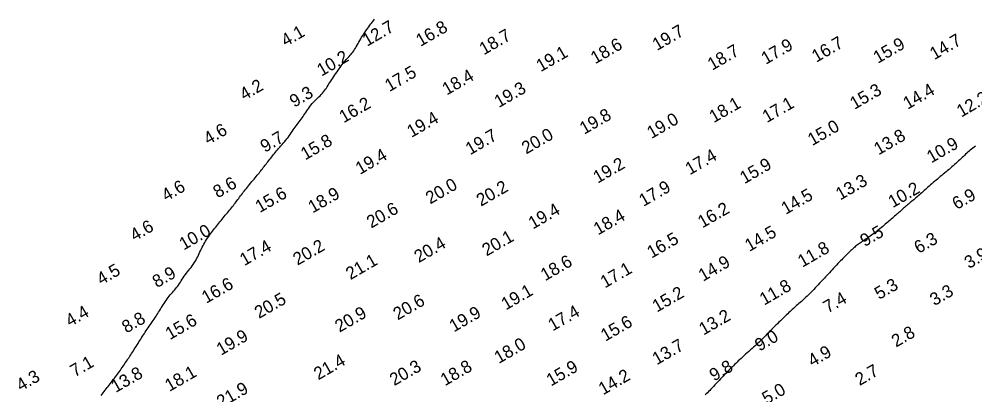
# Model space of a CAD drawing. Extents: x 3024098 to 3056816, y 418252 to 509144.
# Drawn here: x 3027370.8 to 3027750.9, y 424529.9 to 424679.2 of the extents above; entities that cross this region are included whole.
import ezdxf

# ---------------------------------------------------------------- set-up
doc = ezdxf.new("R2010")
doc.units = 0
doc.layers.add('V-CHAN-CONT-EL10', color=7, linetype='Continuous')
doc.layers.add('V-TOPO-SOUN-0911', color=7, linetype='Continuous')

msp = doc.modelspace()

# ---------------------------------------------------------------- linework, layer by layer
at = {"layer": 'V-CHAN-CONT-EL10'}
for points in [[(3027403.46, 424529.66), (3027403.85, 424530.21), (3027404.23, 424530.74), (3027404.62, 424531.26), (3027405.01, 424531.78), (3027405.41, 424532.29), (3027405.8, 424532.8), (3027406.2, 424533.31), (3027406.61, 424533.83), (3027407.02, 424534.36), (3027407.43, 424534.9), (3027407.85, 424535.44), (3027408.26, 424535.98), (3027408.68, 424536.54), (3027409.09, 424537.09), (3027409.5, 424537.64), (3027409.9, 424538.18), (3027410.29, 424538.73), (3027410.68, 424539.26), (3027411.07, 424539.79), (3027411.44, 424540.32), (3027411.81, 424540.84), (3027412.17, 424541.35), (3027412.52, 424541.86), (3027412.87, 424542.36), (3027413.21, 424542.86), (3027413.54, 424543.35), (3027413.87, 424543.83), (3027414.2, 424544.32), (3027414.53, 424544.82), (3027414.86, 424545.32), (3027415.2, 424545.84), (3027415.54, 424546.37), (3027415.89, 424546.91), (3027416.25, 424547.47), (3027416.61, 424548.04), (3027416.98, 424548.62), (3027417.35, 424549.2), (3027417.71, 424549.79), (3027418.08, 424550.37), (3027418.44, 424550.95), (3027418.8, 424551.52), (3027419.16, 424552.08), (3027419.52, 424552.64), (3027419.87, 424553.2), (3027420.23, 424553.76), (3027420.6, 424554.31), (3027420.97, 424554.87), (3027421.35, 424555.44), (3027421.74, 424556.01), (3027422.13, 424556.59), (3027422.54, 424557.17), (3027422.94, 424557.75), (3027423.34, 424558.33), (3027423.74, 424558.91), (3027424.13, 424559.48), (3027424.51, 424560.05), (3027424.88, 424560.61), (3027425.24, 424561.16), (3027425.59, 424561.71), (3027425.94, 424562.26), (3027426.29, 424562.81), (3027426.63, 424563.37), (3027426.98, 424563.93), (3027427.34, 424564.51), (3027427.71, 424565.09), (3027428.08, 424565.68), (3027428.47, 424566.27), (3027428.86, 424566.86), (3027429.26, 424567.44), (3027429.66, 424568.02), (3027430.08, 424568.57), (3027430.49, 424569.11), (3027430.91, 424569.62), (3027431.33, 424570.12), (3027431.75, 424570.6), (3027432.17, 424571.07), (3027432.59, 424571.55), (3027433, 424572.03), (3027433.4, 424572.53), (3027433.79, 424573.04), (3027434.18, 424573.57), (3027434.55, 424574.13), (3027434.92, 424574.7), (3027435.29, 424575.28), (3027435.67, 424575.88), (3027436.06, 424576.47), (3027436.46, 424577.07), (3027436.88, 424577.67), (3027437.32, 424578.25), (3027437.77, 424578.84), (3027438.23, 424579.42), (3027438.7, 424580), (3027439.16, 424580.58), (3027439.61, 424581.16), (3027440.04, 424581.76), (3027440.44, 424582.35), (3027440.82, 424582.96), (3027441.17, 424583.58), (3027441.5, 424584.2), (3027441.81, 424584.83), (3027442.11, 424585.46), (3027442.41, 424586.1), (3027442.7, 424586.73), (3027443, 424587.36), (3027443.31, 424587.98), (3027443.62, 424588.6), (3027443.95, 424589.22), (3027444.29, 424589.83), (3027444.63, 424590.43), (3027444.98, 424591.03), (3027445.35, 424591.62), (3027445.72, 424592.2), (3027446.11, 424592.77), (3027446.5, 424593.33), (3027446.9, 424593.89), (3027447.31, 424594.43), (3027447.72, 424594.98), (3027448.14, 424595.52), (3027448.56, 424596.05), (3027448.98, 424596.59), (3027449.4, 424597.12), (3027449.83, 424597.65), (3027450.25, 424598.18), (3027450.68, 424598.71), (3027451.1, 424599.23), (3027451.53, 424599.75), (3027451.96, 424600.27), (3027452.38, 424600.78), (3027452.8, 424601.29), (3027453.22, 424601.79), (3027453.64, 424602.29), (3027454.06, 424602.79), (3027454.46, 424603.28), (3027454.86, 424603.76), (3027455.25, 424604.24), (3027455.64, 424604.72), (3027456.01, 424605.19), (3027456.37, 424605.66), (3027456.72, 424606.12), (3027457.08, 424606.59), (3027457.42, 424607.05), (3027457.77, 424607.52), (3027458.12, 424607.99), (3027458.47, 424608.46), (3027458.83, 424608.94), (3027459.19, 424609.43), (3027459.57, 424609.92), (3027459.95, 424610.42), (3027460.34, 424610.92), (3027460.74, 424611.44), (3027461.16, 424611.96), (3027461.58, 424612.48), (3027462.02, 424613.02), (3027462.47, 424613.56), (3027462.92, 424614.1), (3027463.38, 424614.64), (3027463.83, 424615.17), (3027464.27, 424615.68), (3027464.69, 424616.19), (3027465.1, 424616.68), (3027465.49, 424617.15), (3027465.86, 424617.6), (3027466.21, 424618.04), (3027466.56, 424618.47), (3027466.89, 424618.9), (3027467.23, 424619.32), (3027467.57, 424619.76), (3027467.91, 424620.2), (3027468.26, 424620.65), (3027468.62, 424621.12), (3027468.99, 424621.59), (3027469.37, 424622.07), (3027469.74, 424622.56), (3027470.12, 424623.04), (3027470.5, 424623.52), (3027470.88, 424624), (3027471.25, 424624.48), (3027471.63, 424624.95), (3027472, 424625.41), (3027472.38, 424625.88), (3027472.77, 424626.36), (3027473.17, 424626.83), (3027473.58, 424627.32), (3027474.01, 424627.82), (3027474.46, 424628.33), (3027474.92, 424628.85), (3027475.39, 424629.39), (3027475.87, 424629.93), (3027476.34, 424630.49), (3027476.81, 424631.06), (3027477.28, 424631.63), (3027477.73, 424632.22), (3027478.17, 424632.81), (3027478.59, 424633.4), (3027479, 424633.99), (3027479.4, 424634.59), (3027479.8, 424635.17), (3027480.19, 424635.75), (3027480.58, 424636.31), (3027480.96, 424636.86), (3027481.35, 424637.39), (3027481.75, 424637.91), (3027482.14, 424638.42), (3027482.53, 424638.92), (3027482.92, 424639.42), (3027483.31, 424639.93), (3027483.7, 424640.46), (3027484.08, 424640.99), (3027484.46, 424641.55), (3027484.83, 424642.12), (3027485.22, 424642.7), (3027485.6, 424643.29), (3027486.01, 424643.88), (3027486.43, 424644.47), (3027486.87, 424645.05), (3027487.33, 424645.62), (3027487.83, 424646.18), (3027488.35, 424646.72), (3027488.88, 424647.24), (3027489.42, 424647.76), (3027489.95, 424648.27), (3027490.47, 424648.78), (3027490.97, 424649.28), (3027491.44, 424649.78), (3027491.86, 424650.29), (3027492.26, 424650.8), (3027492.63, 424651.31), (3027492.99, 424651.83), (3027493.33, 424652.36), (3027493.67, 424652.9), (3027494.02, 424653.45), (3027494.38, 424654.02), (3027494.75, 424654.6), (3027495.14, 424655.2), (3027495.55, 424655.8), (3027495.96, 424656.42), (3027496.38, 424657.03), (3027496.81, 424657.64), (3027497.23, 424658.25), (3027497.66, 424658.86), (3027498.07, 424659.45), (3027498.48, 424660.03), (3027498.89, 424660.59), (3027499.3, 424661.14), (3027499.69, 424661.67), (3027500.09, 424662.18), (3027500.49, 424662.67), (3027500.88, 424663.13), (3027501.27, 424663.57), (3027501.66, 424663.99), (3027502.04, 424664.4), (3027502.42, 424664.82), (3027502.79, 424665.23), (3027503.16, 424665.66), (3027503.53, 424666.11), (3027503.88, 424666.6), (3027504.23, 424667.12), (3027504.56, 424667.67), (3027504.9, 424668.25), (3027505.24, 424668.85), (3027505.58, 424669.47), (3027505.92, 424670.1), (3027506.28, 424670.74), (3027506.64, 424671.38), (3027507.02, 424672.01), (3027507.42, 424672.64), (3027507.82, 424673.26), (3027508.23, 424673.88), (3027508.64, 424674.48), (3027509.05, 424675.07), (3027509.46, 424675.64), (3027509.86, 424676.2), (3027510.26, 424676.74), (3027510.65, 424677.26), (3027511.04, 424677.77), (3027511.42, 424678.27), (3027511.8, 424678.76), (3027512.18, 424679.24)], [(3027751.12, 424628.79), (3027750.58, 424628.37), (3027750.06, 424627.95), (3027749.54, 424627.54), (3027749.05, 424627.12), (3027748.57, 424626.72), (3027748.11, 424626.31), (3027747.65, 424625.91), (3027747.2, 424625.5), (3027746.75, 424625.08), (3027746.3, 424624.66), (3027745.83, 424624.23), (3027745.36, 424623.78), (3027744.87, 424623.32), (3027744.38, 424622.86), (3027743.87, 424622.39), (3027743.35, 424621.91), (3027742.81, 424621.42), (3027742.27, 424620.94), (3027741.72, 424620.46), (3027741.16, 424619.97), (3027740.59, 424619.49), (3027740.01, 424619.01), (3027739.43, 424618.53), (3027738.84, 424618.05), (3027738.26, 424617.58), (3027737.68, 424617.1), (3027737.1, 424616.63), (3027736.53, 424616.15), (3027735.96, 424615.68), (3027735.41, 424615.21), (3027734.85, 424614.74), (3027734.31, 424614.27), (3027733.77, 424613.81), (3027733.24, 424613.34), (3027732.71, 424612.88), (3027732.2, 424612.42), (3027731.69, 424611.96), (3027731.18, 424611.51), (3027730.69, 424611.06), (3027730.2, 424610.62), (3027729.72, 424610.19), (3027729.24, 424609.77), (3027728.78, 424609.36), (3027728.32, 424608.96), (3027727.87, 424608.58), (3027727.42, 424608.2), (3027726.98, 424607.83), (3027726.55, 424607.47), (3027726.13, 424607.11), (3027725.71, 424606.76), (3027725.3, 424606.42), (3027724.89, 424606.07), (3027724.49, 424605.73), (3027724.1, 424605.39), (3027723.7, 424605.05), (3027723.31, 424604.72), (3027722.93, 424604.38), (3027722.54, 424604.04), (3027722.15, 424603.71), (3027721.77, 424603.38), (3027721.38, 424603.04), (3027720.98, 424602.71), (3027720.59, 424602.37), (3027720.19, 424602.03), (3027719.78, 424601.68), (3027719.37, 424601.32), (3027718.94, 424600.95), (3027718.51, 424600.58), (3027718.08, 424600.19), (3027717.63, 424599.79), (3027717.17, 424599.39), (3027716.7, 424598.98), (3027716.22, 424598.56), (3027715.73, 424598.13), (3027715.23, 424597.7), (3027714.72, 424597.26), (3027714.2, 424596.82), (3027713.67, 424596.38), (3027713.13, 424595.93), (3027712.58, 424595.49), (3027712.02, 424595.05), (3027711.47, 424594.62), (3027710.9, 424594.2), (3027710.34, 424593.78), (3027709.77, 424593.38), (3027709.21, 424592.99), (3027708.66, 424592.61), (3027708.12, 424592.24), (3027707.6, 424591.89), (3027707.1, 424591.56), (3027706.62, 424591.24), (3027706.17, 424590.93), (3027705.74, 424590.65), (3027705.33, 424590.36), (3027704.94, 424590.09), (3027704.56, 424589.81), (3027704.18, 424589.53), (3027703.81, 424589.24), (3027703.44, 424588.94), (3027703.07, 424588.62), (3027702.69, 424588.29), (3027702.31, 424587.94), (3027701.92, 424587.59), (3027701.54, 424587.22), (3027701.15, 424586.85), (3027700.77, 424586.47), (3027700.38, 424586.09), (3027699.99, 424585.71), (3027699.6, 424585.32), (3027699.21, 424584.93), (3027698.8, 424584.52), (3027698.37, 424584.09), (3027697.93, 424583.63), (3027697.46, 424583.15), (3027696.96, 424582.63), (3027696.42, 424582.08), (3027695.87, 424581.5), (3027695.29, 424580.89), (3027694.71, 424580.28), (3027694.13, 424579.66), (3027693.55, 424579.05), (3027693, 424578.45), (3027692.46, 424577.88), (3027691.97, 424577.34), (3027691.49, 424576.82), (3027691.03, 424576.31), (3027690.58, 424575.81), (3027690.12, 424575.31), (3027689.64, 424574.79), (3027689.14, 424574.26), (3027688.61, 424573.69), (3027688.03, 424573.08), (3027687.42, 424572.45), (3027686.79, 424571.8), (3027686.14, 424571.13), (3027685.48, 424570.47), (3027684.82, 424569.82), (3027684.18, 424569.2), (3027683.56, 424568.6), (3027682.97, 424568.05), (3027682.4, 424567.54), (3027681.87, 424567.06), (3027681.36, 424566.61), (3027680.87, 424566.18), (3027680.4, 424565.78), (3027679.95, 424565.38), (3027679.52, 424565), (3027679.09, 424564.63), (3027678.68, 424564.26), (3027678.26, 424563.88), (3027677.83, 424563.49), (3027677.4, 424563.08), (3027676.94, 424562.65), (3027676.46, 424562.18), (3027675.94, 424561.69), (3027675.38, 424561.16), (3027674.8, 424560.59), (3027674.19, 424560.01), (3027673.58, 424559.41), (3027672.96, 424558.8), (3027672.35, 424558.21), (3027671.76, 424557.62), (3027671.2, 424557.07), (3027670.67, 424556.54), (3027670.17, 424556.04), (3027669.7, 424555.57), (3027669.26, 424555.12), (3027668.83, 424554.69), (3027668.42, 424554.27), (3027668.02, 424553.86), (3027667.62, 424553.45), (3027667.23, 424553.04), (3027666.83, 424552.63), (3027666.42, 424552.21), (3027666, 424551.78), (3027665.56, 424551.34), (3027665.09, 424550.89), (3027664.6, 424550.41), (3027664.06, 424549.92), (3027663.49, 424549.4), (3027662.89, 424548.87), (3027662.26, 424548.32), (3027661.62, 424547.76), (3027660.97, 424547.19), (3027660.32, 424546.62), (3027659.68, 424546.06), (3027659.05, 424545.5), (3027658.45, 424544.95), (3027657.87, 424544.42), (3027657.32, 424543.9), (3027656.79, 424543.4), (3027656.28, 424542.91), (3027655.79, 424542.43), (3027655.32, 424541.97), (3027654.86, 424541.52), (3027654.43, 424541.09), (3027654, 424540.67), (3027653.58, 424540.25), (3027653.15, 424539.82), (3027652.72, 424539.39), (3027652.28, 424538.94), (3027651.82, 424538.46), (3027651.34, 424537.96), (3027650.83, 424537.42), (3027650.29, 424536.85), (3027649.74, 424536.26), (3027649.18, 424535.66), (3027648.61, 424535.05), (3027648.05, 424534.45), (3027647.49, 424533.86), (3027646.94, 424533.29), (3027646.42, 424532.74), (3027645.91, 424532.22), (3027645.42, 424531.73), (3027644.94, 424531.25), (3027644.49, 424530.79), (3027644.05, 424530.35), (3027643.63, 424529.92)]]:
    msp.add_lwpolyline(points, dxfattribs=at)

# ---------------------------------------------------------------- texts
at = {"layer": 'V-TOPO-SOUN-0911'}
for s, p in [('12.7 ', (3027509.15, 424668.2)), ('16.8 ', (3027530.41, 424668.14)), ('4.1', (3027476.82, 424668.13)), ('18.7 ', (3027555.61, 424664.79)), ('19.7 ', (3027624.44, 424666.5)), ('18.6 ', (3027599.9, 424661.22)), ('17.9 ', (3027667.72, 424661.02)), ('16.7 ', (3027687.79, 424661.84)), ('15.9 ', (3027712.27, 424661.41)), ('14.7 ', (3027734.74, 424662.86)), ('10.2 ', (3027491.04, 424656.33)), ('19.1 ', (3027578.23, 424658.08)), ('18.7 ', (3027646.39, 424658.66)), ('17.5 ', (3027518.03, 424650.19)), ('18.4 ', (3027540.85, 424648.81)), ('4.2', (3027460.33, 424646.75)), ('9.3', (3027480.18, 424643.97)), ('19.3 ', (3027561.58, 424643.86)), ('15.3 ', (3027702.98, 424643.14)), ('14.4 ', (3027724.11, 424643.17)), ('16.2 ', (3027499.87, 424637.79)), ('18.1 ', (3027647.03, 424637.84)), ('17.1 ', (3027668.16, 424637.87)), ('12.2 ', (3027745.44, 424640.05)), ('19.4 ', (3027526.84, 424631.98)), ('19.8 ', (3027595.5, 424633.23)), ('19.0 ', (3027622.26, 424631.52)), ('4.6', (3027445.99, 424629.14)), ('15.0 ', (3027686.2, 424628.73)), ('9.7', (3027468.54, 424626.05)), ('15.8 ', (3027484.58, 424623.03)), ('19.7 ', (3027550.13, 424625.06)), ('20.0 ', (3027572.46, 424625.42)), ('13.8 ', (3027712.53, 424625.03)), ('10.9 ', (3027733.53, 424621.85)), ('19.4 ', (3027506.36, 424617.29)), ('17.4 ', (3027637.5, 424617.12)), ('19.2 ', (3027600.89, 424613.81)), ('15.9 ', (3027659.22, 424613.58)), ('13.3 ', (3027697.34, 424607.12)), ('4.6', (3027429.3, 424606.64)), ('8.6', (3027449.77, 424607.95)), ('20.0 ', (3027534.27, 424605.54)), ('20.2 ', (3027554.46, 424604.65)), ('17.9 ', (3027619.09, 424604.59)), ('10.2 ', (3027718.21, 424604.06)), ('15.6 ', (3027466.5, 424602.1)), ('18.9 ', (3027487.53, 424601.96)), ('14.5 ', (3027675.65, 424601.41)), ('6.9', (3027743.67, 424603.32)), ('20.6 ', (3027510.82, 424595.97)), ('19.4 ', (3027575.13, 424595.6)), ('16.2 ', (3027642.49, 424596.03)), ('18.4 ', (3027601.02, 424593.24)), ('4.6', (3027416.73, 424590.79)), ('10.0 ', (3027436.27, 424587.26)), ('20.1 ', (3027556.71, 424584.89)), ('16.5 ', (3027622.3, 424584.02)), ('14.5 ', (3027661.18, 424586.68)), ('9.5', (3027707.04, 424588.62)), ('17.4 ', (3027460.37, 424581.03)), ('20.2 ', (3027481.53, 424581.23)), ('20.4 ', (3027529.72, 424582.25)), ('11.8 ', (3027682.25, 424580.41)), ('6.3', (3027728.51, 424585.89)), ('3.9', (3027748.49, 424579.89)), ('21.1 ', (3027502.54, 424575.47)), ('18.6 ', (3027579.98, 424575.03)), ('14.9 ', (3027642.75, 424574.83)), ('4.5', (3027403.47, 424573.39)), ('8.9', (3027425.62, 424572.31)), ('17.1 ', (3027603.75, 424572.19)), ('16.6 ', (3027445.21, 424566.08)), ('11.8 ', (3027667.06, 424565.35)), ('5.3', (3027712.79, 424567.62)), ('19.1 ', (3027564.35, 424563.43)), ('15.2 ', (3027624.41, 424562.59)), ('3.3', (3027734.78, 424565.16)), ('20.5 ', (3027466.2, 424560.07)), ('20.6 ', (3027521.36, 424559.48)), ('7.4', (3027692.39, 424562.21)), ('4.4', (3027391.04, 424556.83)), ('20.9 ', (3027498.2, 424554.59)), ('19.9 ', (3027543.67, 424554.69)), ('17.4 ', (3027582.97, 424555.11)), ('8.8', (3027413.48, 424554.27)), ('15.6 ', (3027430.77, 424551.64)), ('15.6 ', (3027603.9, 424551.02)), ('13.2 ', (3027642.95, 424553.47)), ('2.8', (3027719.52, 424548.69)), ('19.9 ', (3027451.08, 424545.44)), ('18.0 ', (3027561.56, 424542.19)), ('9.0', (3027665.17, 424547.08)), ('13.7 ', (3027624.38, 424541.66)), ('4.9', (3027686.28, 424540.95)), ('7.1', (3027392.93, 424536.86)), ('21.4 ', (3027489.8, 424535.69)), ('18.1 ', (3027430.59, 424531.08)), ('20.3 ', (3027519.95, 424533.36)), ('18.8 ', (3027540.16, 424533.33)), ('15.9 ', (3027582.28, 424533.2)), ('9.8', (3027647.11, 424535.17)), ('2.7', (3027705.05, 424533.43)), ('4.3', (3027371.49, 424531.2)), ('13.8 ', (3027409.19, 424530.64)), ('14.2 ', (3027603.02, 424529.72)), ('21.9 ', (3027451.15, 424524.57)), ('5.0', (3027668.06, 424525.99))]:
    msp.add_text(s, height=5, rotation=30, dxfattribs=at).set_placement(p)

doc.saveas('drawing.dxf')
